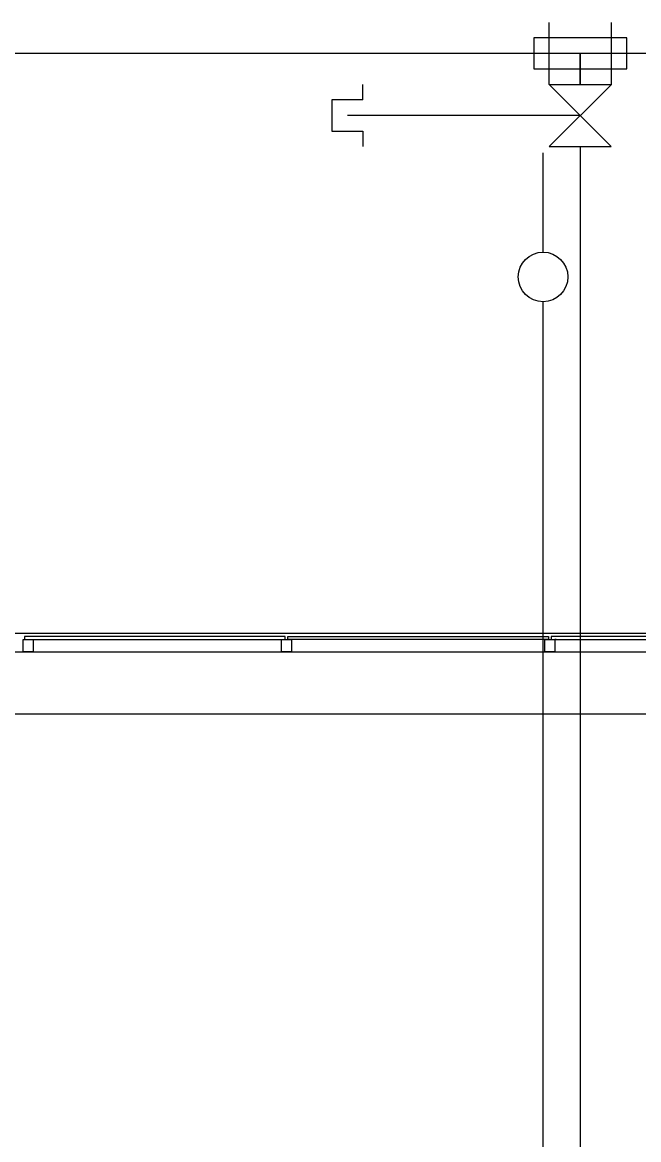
# Model space of a CAD drawing. Extents: x -264205 to -263659, y -1242401 to -1241986.
# Drawn here: x -263841.16 to -263836.2, y -1242091.38 to -1242082.39 of the extents above; entities that cross this region are included whole.
import ezdxf

# ---------------------------------------------------------------- set-up
doc = ezdxf.new("R2010")
doc.units = 0
for name, color, linetype in [('HESCON_OSI_STAVBY_KFA', 7, 'Continuous'), ('PROJEKT_OBRUBNIKY_KOMUNIKACIE', 7, 'Continuous'), ('SITUACIA_DSP_2D', 7, 'Continuous')]:
    doc.layers.add(name, color=color, linetype=linetype)

msp = doc.modelspace()

# ---------------------------------------------------------------- linework, layer by layer
at = {"layer": 'HESCON_OSI_STAVBY_KFA'}
msp.add_line((-263792.6528, -1242087.9572), (-263911.5228, -1242087.9572), dxfattribs=at)
at = {"layer": 'PROJEKT_OBRUBNIKY_KOMUNIKACIE'}
msp.add_lwpolyline([(-263794.8928, -1242227.3822), (-263808.9678, -1242241.4572), (-263894.9678, -1242241.4572), (-263909.0427, -1242227.3822), (-263909.0427, -1242196.3327), (-263914.1428, -1242196.3327), (-263914.1428, -1242132.4327), (-263909.0427, -1242132.4327), (-263909.0427, -1242101.3822), (-263894.9678, -1242087.3072), (-263808.9678, -1242087.3072), (-263794.8928, -1242101.3822), (-263794.8928, -1242227.3822)], dxfattribs=at)
at = {"layer": 'SITUACIA_DSP_2D'}
for p, q in [((-263836.9178, -1242082.8899), (-263836.9178, -1242082.3899)), ((-263836.4178, -1242082.8899), (-263836.4178, -1242082.3899)), ((-263836.2928, -1242082.5149), (-263837.0428, -1242082.5149)), ((-263837.0428, -1242082.5149), (-263837.0428, -1242082.7649)), ((-263836.2928, -1242082.7649), (-263836.2928, -1242082.5149)), ((-263788.1428, -1242082.6399), (-263924.1428, -1242082.6399)), ((-263836.6678, -1242082.6399), (-263836.6678, -1242082.8899)), ((-263836.6678, -1242082.8899), (-263836.6678, -1242082.6399)), ((-263837.0428, -1242082.7649), (-263836.2928, -1242082.7649)), ((-263838.4178, -1242083.0149), (-263838.4178, -1242082.8899)), ((-263836.4178, -1242082.8899), (-263836.9179, -1242083.3899)), ((-263836.9178, -1242082.8899), (-263836.4178, -1242082.8899)), ((-263836.4179, -1242083.3899), (-263836.9178, -1242082.8899)), ((-263838.4178, -1242083.0149), (-263838.6678, -1242083.0149)), ((-263838.6678, -1242083.0149), (-263838.6678, -1242083.2649)), ((-263836.6678, -1242083.1399), (-263838.5428, -1242083.1399)), ((-263838.6678, -1242083.2649), (-263838.4178, -1242083.2649)), ((-263838.4178, -1242083.2649), (-263838.4178, -1242083.3899)), ((-263836.9179, -1242083.3899), (-263836.4179, -1242083.3899)), ((-263836.6679, -1242083.3899), (-263836.6678, -1242093.0073)), ((-263836.9678, -1242084.2391), (-263836.9678, -1242083.4391)), ((-263836.9678, -1242093.0072), (-263836.9678, -1242084.6391)), ((-263894.9678, -1242087.3072), (-263808.9678, -1242087.3072)), ((-263841.1527, -1242087.4573), (-263841.1527, -1242087.3573)), ((-263841.1527, -1242087.3573), (-263841.1127, -1242087.3573)), ((-263839.0427, -1242087.3323), (-263841.1427, -1242087.3323)), ((-263841.1427, -1242087.3323), (-263841.1427, -1242087.3573)), ((-263841.1427, -1242087.3573), (-263839.0427, -1242087.3573)), ((-263841.1127, -1242087.3573), (-263841.0727, -1242087.3573)), ((-263841.0727, -1242087.3573), (-263841.0727, -1242087.4573)), ((-263839.0727, -1242087.4573), (-263839.0727, -1242087.3573)), ((-263839.0727, -1242087.3573), (-263839.0327, -1242087.3573)), ((-263839.0427, -1242087.3573), (-263839.0427, -1242087.3323)), ((-263839.0327, -1242087.3573), (-263838.9927, -1242087.3573)), ((-263839.0227, -1242087.3323), (-263836.9227, -1242087.3323)), ((-263839.0227, -1242087.3573), (-263839.0227, -1242087.3323)), ((-263836.9227, -1242087.3573), (-263839.0227, -1242087.3573)), ((-263838.9927, -1242087.3573), (-263838.9927, -1242087.4573)), ((-263836.9527, -1242087.4573), (-263836.9527, -1242087.3573)), ((-263836.9527, -1242087.3573), (-263836.8627, -1242087.3573)), ((-263836.9227, -1242087.3323), (-263836.9227, -1242087.3573)), ((-263834.8027, -1242087.3323), (-263836.9027, -1242087.3323)), ((-263836.9027, -1242087.3323), (-263836.9027, -1242087.3573)), ((-263836.9027, -1242087.3573), (-263834.8027, -1242087.3573)), ((-263836.8627, -1242087.3573), (-263836.8727, -1242087.3573)), ((-263836.8727, -1242087.3573), (-263836.8727, -1242087.4573)), ((-263894.5809, -1242087.4572), (-263809.3546, -1242087.4572)), ((-263841.0727, -1242087.4573), (-263841.1527, -1242087.4573)), ((-263838.9927, -1242087.4573), (-263839.0727, -1242087.4573)), ((-263836.8727, -1242087.4573), (-263836.9527, -1242087.4573))]:
    msp.add_line(p, q, dxfattribs=at)
msp.add_circle((-263836.9678, -1242084.4391), 0.2, dxfattribs=at)

doc.saveas('drawing.dxf')
